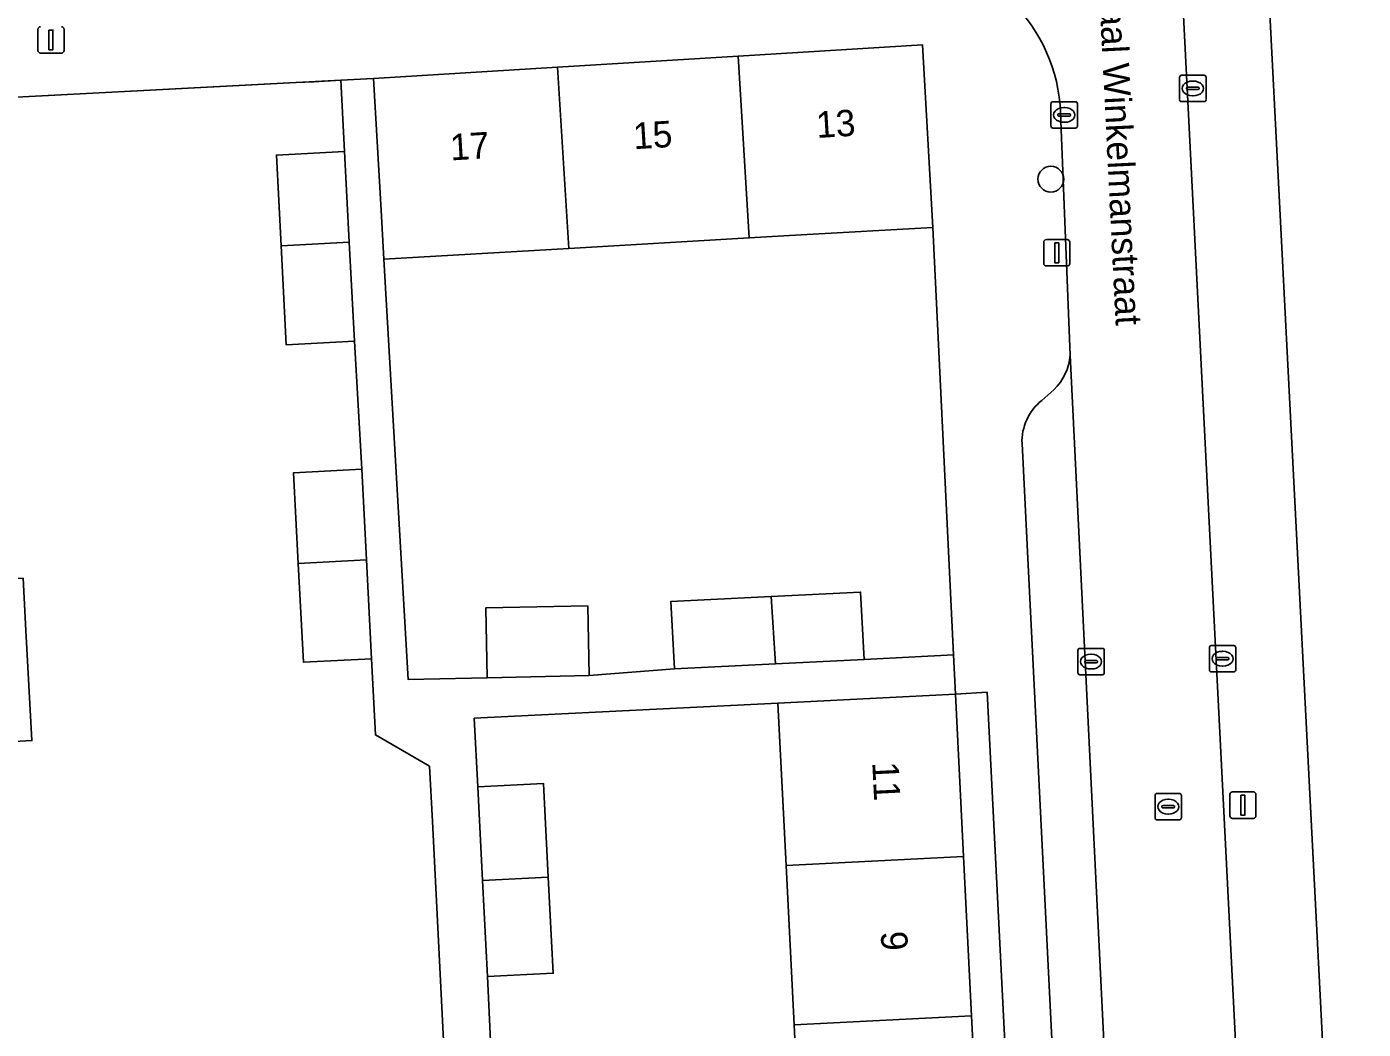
# Model space of a CAD drawing. Extents: x 161084 to 161928, y 385354 to 386522.
# Drawn here: x 161720.2 to 161770.8, y 385901.1 to 385939.1 of the extents above; entities that cross this region are included whole.
import ezdxf

# ---------------------------------------------------------------- set-up
doc = ezdxf.new("R2010")
doc.units = 0
for name, color, linetype in [('IMGEO_Boom', 7, 'Continuous'), ('IMGEO_Erf', 7, 'Continuous'), ('IMGEO_Kolk', 7, 'Continuous'), ('IMGEO_Lichtmast', 7, 'Continuous'), ('IMGEO_Muur', 7, 'Continuous'), ('IMGEO_Openbare_ruimte_label', 7, 'Continuous'), ('IMGEO_Pand', 7, 'Continuous'), ('IMGEO_Pand_nummerreeks', 7, 'Continuous'), ('IMGEO_Parkeervlak_open', 7, 'Continuous'), ('IMGEO_Rijbaan_lokaal_open', 7, 'Continuous'), ('IMGEO_Rioolput', 7, 'Continuous'), ('IMGEO_Voetpad_open', 7, 'Continuous')]:
    doc.layers.add(name, color=color, linetype=linetype)

msp = doc.modelspace()

# ---------------------------------------------------------------- linework, layer by layer
at = {"layer": 'IMGEO_Boom'}
msp.add_circle((161759.001, 385933.354), 0.489, dxfattribs=at)
at = {"layer": 'IMGEO_Erf'}
for points in [[(161771.152, 385962.458), (161769.33, 385962.366), (161769.053, 385962.347), (161768.78, 385962.304), (161768.511, 385962.236), (161768.249, 385962.145), (161767.997, 385962.031), (161767.755, 385961.894), (161767.527, 385961.737), (161767.314, 385961.559), (161767.118, 385961.364), (161766.94, 385961.151), (161766.781, 385960.924), (161766.643, 385960.683), (161766.528, 385960.431), (161766.435, 385960.17), (161766.367, 385959.902), (161766.322, 385959.628), (161766.302, 385959.352), (161766.305, 385959.108), (161769.329, 385900.195)], [(161706.118, 385894.073), (161721.928, 385894.886), (161736.24, 385895.622), (161735.966, 385900.949), (161735.553, 385908.999), (161735.445, 385911.093), (161733.394, 385912.281), (161733.245, 385915.167), (161730.661, 385915.036), (161730.468, 385918.783), (161730.29, 385922.226), (161732.873, 385922.359), (161732.594, 385927.21), (161730.01, 385927.079), (161729.817, 385930.826), (161729.639, 385934.269), (161732.222, 385934.402), (161732.082, 385937.105), (161731.055, 385937.051), (161730.374, 385937.016), (161719.052, 385936.425)], [(161720.142, 385916.24), (161720.367, 385912.065), (161718.565, 385911.968)], [(161758.512, 385875.827), (161756.587, 385913.9), (161755.387, 385913.825), (161755.694, 385907.674), (161755.996, 385901.632), (161756.298, 385895.59)], [(161749.567, 385895.253), (161749.265, 385901.295), (161748.963, 385907.337), (161748.656, 385913.489), (161737.138, 385912.912), (161737.272, 385910.311), (161739.766, 385910.439), (161739.947, 385906.886), (161740.133, 385903.248), (161737.64, 385903.12), (161737.876, 385898.227)]]:
    msp.add_lwpolyline(points, dxfattribs=at)
msp.add_lwpolyline([(161754.522, 385931.528), (161749.531, 385931.24), (161747.57, 385931.127), (161740.721, 385930.73), (161733.713, 385930.325), (161734.633, 385914.389), (161737.636, 385914.453), (161737.579, 385917.096), (161741.446, 385917.179), (161741.503, 385914.536), (161744.727, 385914.786), (161744.6, 385917.343), (161748.403, 385917.532), (161751.791, 385917.701), (161751.918, 385915.145), (161755.314, 385915.315)], close=True, dxfattribs=at)
at = {"layer": 'IMGEO_Kolk'}
for p, q in [((161763.885, 385936.369), (161763.885, 385937.221)), ((161763.96, 385937.295), (161764.812, 385937.295)), ((161764.187, 385936.838), (161764.585, 385936.838)), ((161764.373, 385937.075), (161764.398, 385937.075)), ((161764.886, 385937.221), (161764.886, 385936.369)), ((161764.144, 385936.789), (161764.144, 385936.801)), ((161764.582, 385936.752), (161764.184, 385936.752)), ((161764.396, 385936.515), (161764.371, 385936.515)), ((161764.628, 385936.801), (161764.628, 385936.789)), ((161759.008, 385935.364), (161759.008, 385936.216)), ((161759.083, 385936.29), (161759.935, 385936.29)), ((161759.31, 385935.833), (161759.708, 385935.833)), ((161759.496, 385936.07), (161759.521, 385936.07)), ((161760.009, 385936.216), (161760.009, 385935.364)), ((161764.812, 385936.295), (161763.96, 385936.295)), ((161759.267, 385935.784), (161759.267, 385935.796)), ((161759.705, 385935.747), (161759.307, 385935.747)), ((161759.519, 385935.51), (161759.494, 385935.51)), ((161759.751, 385935.796), (161759.751, 385935.784)), ((161759.935, 385935.29), (161759.083, 385935.29)), ((161760.102, 385915.562), (161760.954, 385915.562)), ((161765.013, 385914.746), (161765.013, 385915.598)), ((161765.088, 385915.672), (161765.94, 385915.672)), ((161766.014, 385915.598), (161766.014, 385914.746)), ((161760.027, 385914.636), (161760.027, 385915.488)), ((161760.286, 385915.056), (161760.286, 385915.068)), ((161760.329, 385915.105), (161760.727, 385915.105)), ((161760.515, 385915.342), (161760.54, 385915.342)), ((161760.77, 385915.068), (161760.77, 385915.056)), ((161761.028, 385915.488), (161761.028, 385914.636)), ((161765.272, 385915.166), (161765.272, 385915.178)), ((161765.71, 385915.129), (161765.312, 385915.129)), ((161765.315, 385915.215), (161765.713, 385915.215)), ((161765.501, 385915.452), (161765.526, 385915.452)), ((161765.756, 385915.178), (161765.756, 385915.166)), ((161760.954, 385914.562), (161760.102, 385914.562)), ((161760.724, 385915.019), (161760.326, 385915.019)), ((161760.538, 385914.782), (161760.513, 385914.782)), ((161765.94, 385914.672), (161765.088, 385914.672)), ((161765.524, 385914.892), (161765.499, 385914.892))]:
    msp.add_line(p, q, dxfattribs=at)
for points in [[(161763.885, 385936.369), (161763.885, 385937.221)], [(161763.96, 385937.295), (161764.812, 385937.295)], [(161764.886, 385937.221), (161764.886, 385936.369)], [(161759.008, 385935.364), (161759.008, 385936.216)], [(161759.083, 385936.29), (161759.935, 385936.29)], [(161760.009, 385936.216), (161760.009, 385935.364)], [(161764.812, 385936.295), (161763.96, 385936.295)], [(161759.935, 385935.29), (161759.083, 385935.29)], [(161760.102, 385915.562), (161760.954, 385915.562)], [(161765.013, 385914.746), (161765.013, 385915.598)], [(161765.088, 385915.672), (161765.94, 385915.672)], [(161766.014, 385915.598), (161766.014, 385914.746)], [(161760.027, 385914.636), (161760.027, 385915.488)], [(161761.028, 385915.488), (161761.028, 385914.636)], [(161760.954, 385914.562), (161760.102, 385914.562)], [(161765.94, 385914.672), (161765.088, 385914.672)]]:
    msp.add_lwpolyline(points, dxfattribs=at)
for centre, radius, start, end in [((161763.962, 385937.219), 0.0765, 91.552, 178.448), ((161763.962, 385937.219), 0.0765, 91.552, 178.448), ((161764.184, 385936.798), 0.0403, 85.8775, 175.7526), ((161764.589, 385936.8), 0.0386, 1.7309, 96.639), ((161764.81, 385937.219), 0.0765, 1.552, 88.448), ((161764.81, 385937.219), 0.0765, 1.552, 88.448), ((161763.962, 385936.371), 0.0765, 181.552, 268.448), ((161763.962, 385936.371), 0.0765, 181.552, 268.448), ((161764.181, 385936.788), 0.0366, 178.938, 274.7102), ((161764.585, 385936.795), 0.043, 264.8664, 352.4533), ((161764.81, 385936.371), 0.0765, 271.552, 358.448), ((161764.81, 385936.371), 0.0765, 271.552, 358.448), ((161759.085, 385936.214), 0.0765, 91.552, 178.448), ((161759.085, 385936.214), 0.0765, 91.552, 178.448), ((161759.307, 385935.793), 0.0403, 85.8775, 175.7526), ((161759.712, 385935.795), 0.0386, 1.7309, 96.639), ((161759.933, 385936.214), 0.0765, 1.552, 88.448), ((161759.933, 385936.214), 0.0765, 1.552, 88.448), ((161759.085, 385935.366), 0.0765, 181.552, 268.448), ((161759.085, 385935.366), 0.0765, 181.552, 268.448), ((161759.304, 385935.783), 0.0366, 178.938, 274.7102), ((161759.708, 385935.79), 0.043, 264.8664, 352.4533), ((161759.933, 385935.366), 0.0765, 271.552, 358.448), ((161759.933, 385935.366), 0.0765, 271.552, 358.448), ((161760.104, 385915.486), 0.0765, 91.552, 178.448), ((161760.104, 385915.486), 0.0765, 91.552, 178.448), ((161760.952, 385915.486), 0.0765, 1.552, 88.448), ((161760.952, 385915.486), 0.0765, 1.552, 88.448), ((161765.09, 385915.596), 0.0765, 91.552, 178.448), ((161765.09, 385915.596), 0.0765, 91.552, 178.448), ((161765.938, 385915.596), 0.0765, 1.552, 88.448), ((161765.938, 385915.596), 0.0765, 1.552, 88.448), ((161760.326, 385915.065), 0.0403, 85.8775, 175.7526), ((161760.323, 385915.055), 0.0366, 178.938, 274.7102), ((161760.727, 385915.062), 0.043, 264.8664, 352.4533), ((161760.731, 385915.067), 0.0386, 1.7309, 96.639), ((161765.312, 385915.175), 0.0403, 85.8775, 175.7526), ((161765.309, 385915.165), 0.0366, 178.938, 274.7102), ((161765.713, 385915.172), 0.043, 264.8664, 352.4533), ((161765.717, 385915.177), 0.0386, 1.7309, 96.639), ((161760.104, 385914.638), 0.0765, 181.552, 268.448), ((161760.104, 385914.638), 0.0765, 181.552, 268.448), ((161760.952, 385914.638), 0.0765, 271.552, 358.448), ((161760.952, 385914.638), 0.0765, 271.552, 358.448), ((161765.09, 385914.748), 0.0765, 181.552, 268.448), ((161765.09, 385914.748), 0.0765, 181.552, 268.448), ((161765.938, 385914.748), 0.0765, 271.552, 358.448), ((161765.938, 385914.748), 0.0765, 271.552, 358.448)]:
    msp.add_arc(centre, radius, start, end, dxfattribs=at)
for centre, major_axis, ratio, start_param, end_param in [((161764.372, 385936.795), (-0.387, 0.002), 0.722429, 4.712389, 7.853982), ((161764.397, 385936.795), (-0.39, 0.002), 0.717154, 1.570796, 4.712389), ((161759.495, 385935.79), (-0.387, 0.002), 0.722429, 4.712389, 7.853982), ((161759.52, 385935.79), (-0.39, 0.002), 0.717154, 1.570796, 4.712389), ((161760.514, 385915.062), (-0.387, 0.002), 0.722429, 4.712389, 7.853982), ((161760.539, 385915.062), (-0.39, 0.002), 0.717154, 1.570796, 4.712389), ((161765.5, 385915.172), (-0.387, 0.002), 0.722429, 4.712389, 7.853982), ((161765.525, 385915.172), (-0.39, 0.002), 0.717154, 1.570796, 4.712389)]:
    msp.add_ellipse(centre, major_axis=major_axis, ratio=ratio, start_param=start_param, end_param=end_param, dxfattribs=at)
at = {"layer": 'IMGEO_Lichtmast'}
for p, q in [((161720.596, 385938.235), (161720.596, 385939.035)), ((161720.596, 385939.035), (161720.596, 385938.235)), ((161721.586, 385939.035), (161721.586, 385938.235)), ((161721.586, 385938.235), (161721.586, 385939.035)), ((161721.486, 385938.135), (161720.696, 385938.135)), ((161720.696, 385938.135), (161721.486, 385938.135)), ((161758.732, 385930.163), (161758.732, 385930.963)), ((161758.732, 385930.963), (161758.732, 385930.163)), ((161758.832, 385931.063), (161759.622, 385931.063)), ((161759.622, 385931.063), (161758.832, 385931.063)), ((161759.722, 385930.963), (161759.722, 385930.163)), ((161759.722, 385930.163), (161759.722, 385930.963)), ((161759.622, 385930.063), (161758.832, 385930.063)), ((161758.832, 385930.063), (161759.622, 385930.063)), ((161765.79, 385909.218), (161765.79, 385910.018)), ((161765.79, 385910.018), (161765.79, 385909.218)), ((161765.89, 385910.118), (161766.68, 385910.118)), ((161766.68, 385910.118), (161765.89, 385910.118)), ((161766.78, 385910.018), (161766.78, 385909.218)), ((161766.78, 385909.218), (161766.78, 385910.018)), ((161766.68, 385909.118), (161765.89, 385909.118)), ((161765.89, 385909.118), (161766.68, 385909.118))]:
    msp.add_line(p, q, dxfattribs=at)
for points in [[(161721.016, 385939.01), (161721.166, 385939.01), (161721.166, 385938.26), (161721.016, 385938.26), (161721.016, 385939.01)], [(161759.152, 385930.938), (161759.302, 385930.938), (161759.302, 385930.188), (161759.152, 385930.188), (161759.152, 385930.938)], [(161766.21, 385909.993), (161766.36, 385909.993), (161766.36, 385909.243), (161766.21, 385909.243), (161766.21, 385909.993)]]:
    msp.add_lwpolyline(points, dxfattribs=at)
for centre, start, end in [((161720.696, 385939.035), 90, 180), ((161720.696, 385939.035), 90, 180), ((161721.486, 385939.035), 0, 90), ((161721.486, 385939.035), 360, 90), ((161720.696, 385938.235), 180, 270), ((161720.696, 385938.235), 180, 270), ((161721.486, 385938.235), 270, 0), ((161721.486, 385938.235), 270, 0), ((161758.832, 385930.963), 90, 180), ((161758.832, 385930.963), 90, 180), ((161759.622, 385930.963), 0, 90), ((161759.622, 385930.963), 360, 90), ((161758.832, 385930.163), 180, 270), ((161758.832, 385930.163), 180, 270), ((161759.622, 385930.163), 270, 0), ((161759.622, 385930.163), 270, 0), ((161765.89, 385910.018), 90, 180), ((161765.89, 385910.018), 90, 180), ((161766.68, 385910.018), 0, 90), ((161766.68, 385910.018), 360, 90), ((161765.89, 385909.218), 180, 270), ((161765.89, 385909.218), 180, 270), ((161766.68, 385909.218), 270, 0), ((161766.68, 385909.218), 270, 0)]:
    msp.add_arc(centre, 0.1, start, end, dxfattribs=at)
at = {"layer": 'IMGEO_Muur'}
for points in [[(161732.082, 385937.105), (161719.052, 385936.425)], [(161754.522, 385931.528), (161755.314, 385915.315)]]:
    msp.add_lwpolyline(points, dxfattribs=at)
at = {"layer": 'IMGEO_Pand'}
for points in [[(161754.136, 385938.447), (161747.148, 385938.018), (161747.57, 385931.127), (161749.531, 385931.24), (161754.522, 385931.528)], [(161740.301, 385937.598), (161740.721, 385930.73), (161747.57, 385931.127), (161747.148, 385938.018)], [(161733.317, 385937.169), (161733.606, 385932.178), (161733.713, 385930.325), (161740.721, 385930.73), (161740.301, 385937.598)], [(161732.4, 385930.965), (161732.222, 385934.402), (161729.639, 385934.269), (161729.817, 385930.826)], [(161729.817, 385930.826), (161730.01, 385927.079), (161732.594, 385927.21), (161732.4, 385930.965)], [(161732.873, 385922.359), (161730.29, 385922.226), (161730.468, 385918.783), (161733.051, 385918.922)], [(161730.661, 385915.036), (161733.245, 385915.167), (161733.051, 385918.922), (161730.468, 385918.783)], [(161713.572, 385911.698), (161718.565, 385911.968), (161720.367, 385912.065), (161720.142, 385916.24), (161720.035, 385918.223), (161713.24, 385917.858)], [(161748.559, 385914.977), (161751.918, 385915.145), (161751.791, 385917.701), (161748.403, 385917.532)], [(161741.446, 385917.179), (161737.579, 385917.096), (161737.636, 385914.453), (161741.503, 385914.536)], [(161748.403, 385917.532), (161744.6, 385917.343), (161744.727, 385914.786), (161748.559, 385914.977)], [(161755.387, 385913.825), (161750.394, 385913.576), (161748.656, 385913.489), (161748.963, 385907.337), (161755.694, 385907.674)], [(161739.766, 385910.439), (161737.272, 385910.311), (161737.454, 385906.761), (161739.947, 385906.886)], [(161748.963, 385907.337), (161749.265, 385901.295), (161755.996, 385901.632), (161755.694, 385907.674)], [(161737.64, 385903.12), (161740.133, 385903.248), (161739.947, 385906.886), (161737.454, 385906.761)], [(161749.265, 385901.295), (161749.567, 385895.253), (161756.298, 385895.59), (161755.996, 385901.632)]]:
    msp.add_lwpolyline(points, close=True, dxfattribs=at)
at = {"layer": 'IMGEO_Parkeervlak_open'}
for points in [[(161762.15, 385877.464), (161759.739, 385926.683)], [(161759.121, 385925.369), (161758.655, 385924.962)], [(161757.909, 385923.327), (161758.105, 385919.488), (161759.573, 385890.115), (161759.989, 385880.611)]]:
    msp.add_lwpolyline(points, dxfattribs=at)
for centre, radius, start, end in [((161757.667, 385926.855), 2.079, 314.3677, 355.2552), ((161759.906, 385923.404), 1.998, 128.7498, 182.1987)]:
    msp.add_arc(centre, radius, start, end, dxfattribs=at)
at = {"layer": 'IMGEO_Rijbaan_lokaal_open'}
for points in [[(161766.257, 385894.986), (161766.105, 385898.664), (161763.077, 385958.5)], [(161759.371, 385935.865), (161759.739, 385926.683), (161762.15, 385877.464), (161762.364, 385874.761)]]:
    msp.add_lwpolyline(points, dxfattribs=at)
msp.add_arc((161753.14, 385935.634), 6.235, 2.1244, 87.8756, dxfattribs=at)
at = {"layer": 'IMGEO_Rioolput'}
for p, q in [((161762.953, 385909.136), (161762.953, 385909.988)), ((161763.028, 385910.062), (161763.88, 385910.062)), ((161763.954, 385909.988), (161763.954, 385909.136)), ((161763.212, 385909.556), (161763.212, 385909.568)), ((161763.65, 385909.519), (161763.252, 385909.519)), ((161763.255, 385909.605), (161763.653, 385909.605)), ((161763.441, 385909.842), (161763.466, 385909.842)), ((161763.696, 385909.568), (161763.696, 385909.556)), ((161763.88, 385909.062), (161763.028, 385909.062)), ((161763.464, 385909.282), (161763.439, 385909.282))]:
    msp.add_line(p, q, dxfattribs=at)
for points in [[(161762.953, 385909.136), (161762.953, 385909.988)], [(161763.028, 385910.062), (161763.88, 385910.062)], [(161763.954, 385909.988), (161763.954, 385909.136)], [(161763.88, 385909.062), (161763.028, 385909.062)]]:
    msp.add_lwpolyline(points, dxfattribs=at)
for centre, radius, start, end in [((161763.03, 385909.986), 0.0765, 91.552, 178.448), ((161763.03, 385909.986), 0.0765, 91.552, 178.448), ((161763.878, 385909.986), 0.0765, 1.552, 88.448), ((161763.878, 385909.986), 0.0765, 1.552, 88.448), ((161763.252, 385909.565), 0.0403, 85.8775, 175.7526), ((161763.249, 385909.555), 0.0366, 178.938, 274.7102), ((161763.653, 385909.562), 0.043, 264.8664, 352.4533), ((161763.657, 385909.567), 0.0386, 1.7309, 96.639), ((161763.03, 385909.138), 0.0765, 181.552, 268.448), ((161763.03, 385909.138), 0.0765, 181.552, 268.448), ((161763.878, 385909.138), 0.0765, 271.552, 358.448), ((161763.878, 385909.138), 0.0765, 271.552, 358.448)]:
    msp.add_arc(centre, radius, start, end, dxfattribs=at)
for centre, major_axis, ratio, start_param, end_param in [((161763.44, 385909.562), (-0.387, 0.002), 0.722429, 4.712389, 7.853982), ((161763.465, 385909.562), (-0.39, 0.002), 0.717154, 1.570796, 4.712389)]:
    msp.add_ellipse(centre, major_axis=major_axis, ratio=ratio, start_param=start_param, end_param=end_param, dxfattribs=at)
at = {"layer": 'IMGEO_Voetpad_open'}
for points in [[(161770.544, 385876.533), (161769.403, 385898.759), (161769.329, 385900.195), (161766.305, 385959.108)], [(161763.077, 385958.5), (161766.105, 385898.664), (161766.604, 385898.689), (161766.756, 385895.011), (161766.257, 385894.986), (161767.274, 385876.551)], [(161719.052, 385936.425), (161730.374, 385937.016), (161731.055, 385937.051), (161732.082, 385937.105), (161733.317, 385937.169), (161740.301, 385937.598), (161747.148, 385938.018), (161754.136, 385938.447), (161754.522, 385931.528), (161755.314, 385915.315), (161755.387, 385913.825), (161756.587, 385913.9), (161758.512, 385875.827)], [(161737.876, 385898.227), (161737.64, 385903.12), (161737.454, 385906.761), (161737.272, 385910.311), (161737.138, 385912.912), (161748.656, 385913.489), (161750.394, 385913.576), (161755.387, 385913.825), (161755.314, 385915.315), (161751.918, 385915.145), (161748.559, 385914.977), (161744.727, 385914.786), (161741.503, 385914.536), (161737.636, 385914.453), (161734.633, 385914.389), (161733.713, 385930.325), (161733.606, 385932.178), (161733.317, 385937.169), (161732.082, 385937.105), (161732.222, 385934.402), (161732.4, 385930.965), (161732.594, 385927.21), (161732.873, 385922.359), (161733.051, 385918.922), (161733.245, 385915.167), (161733.394, 385912.281), (161735.445, 385911.093), (161735.553, 385908.999), (161735.966, 385900.949)], [(161759.739, 385926.683), (161759.371, 385935.865)], [(161758.655, 385924.962), (161759.121, 385925.369)], [(161759.989, 385880.611), (161759.573, 385890.115), (161758.105, 385919.488), (161757.909, 385923.327)]]:
    msp.add_lwpolyline(points, dxfattribs=at)
for centre, radius, start, end in [((161753.14, 385935.634), 6.235, 2.1244, 87.8756), ((161757.667, 385926.855), 2.079, 314.3677, 355.2552), ((161759.906, 385923.404), 1.998, 128.7498, 182.1987)]:
    msp.add_arc(centre, radius, start, end, dxfattribs=at)

# ---------------------------------------------------------------- texts
at = {"layer": 'IMGEO_Openbare_ruimte_label'}
msp.add_text('Generaal Winkelmanstraat', height=1, rotation=272.8653, dxfattribs=at).set_placement((161760.675, 385943.601))
at = {"layer": 'IMGEO_Pand_nummerreeks'}
for s, rotation, p in [('13', 3.5128, (161750.133, 385934.915)), ('15', 3.5128, (161743.193, 385934.489)), ('17', 3.5128, (161736.254, 385934.063)), ('11', 272.8588, (161752.231, 385911.243)), ('9', 272.86, (161752.552, 385904.819))]:
    msp.add_text(s, height=1, rotation=rotation, dxfattribs=at).set_placement(p)

doc.saveas('drawing.dxf')
